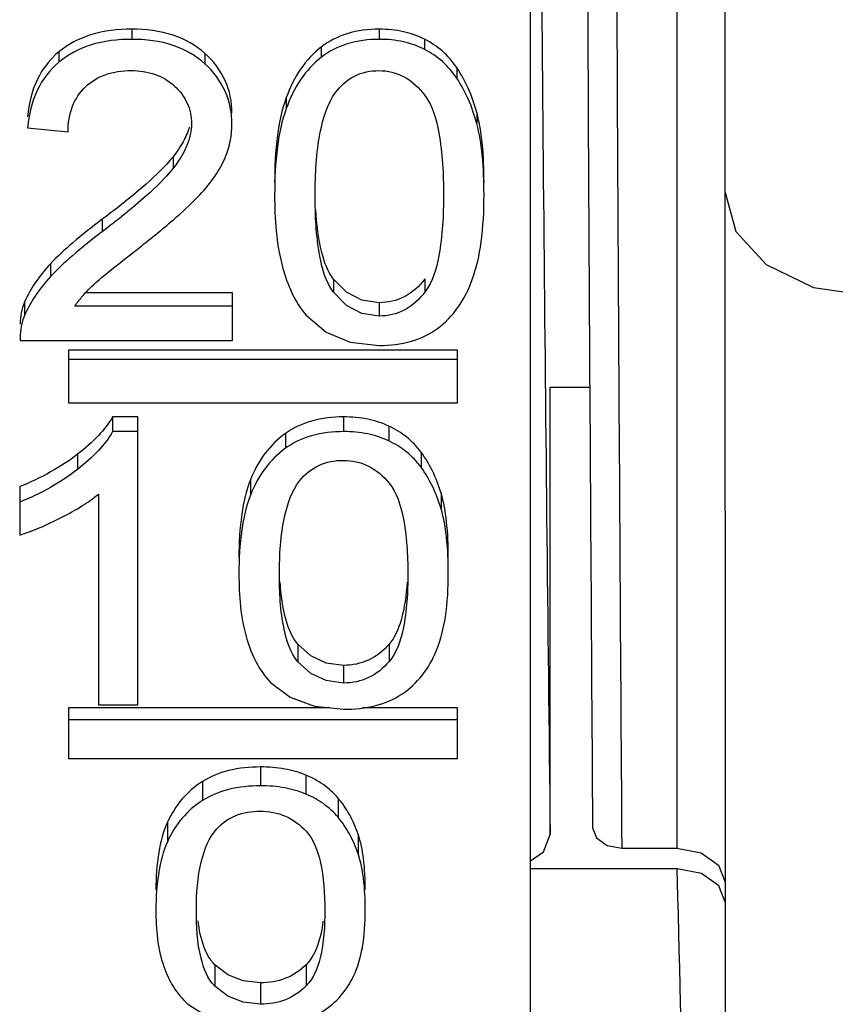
# Paper-space layout 'Sheet' of a CAD drawing. Header units: inches. Extents: x 0.2 to 10.8, y 0.2 to 8.3.
# Tile 486 of 545: x 7.3169 to 7.3504, y 6.6388 to 6.6793. Entities that reach past the tile are written whole.
import ezdxf

# ---------------------------------------------------------------- set-up
doc = ezdxf.new("R2010")
doc.units = ezdxf.units.IN
doc.header["$MEASUREMENT"] = 0
doc.layers.get('0').update_dxf_attribs({"lineweight": 5})

psp = doc.layouts.new('Sheet')

# ---------------------------------------------------------------- linework, layer by layer
at = {"color": 0, "linetype": 'ByBlock', "lineweight": -3}
for p, q in [((7.337877, 6.612809), (7.337877, 6.815107)), ((7.343898, 6.693692), (7.343898, 6.645255)), ((7.345891, 6.638007), (7.345877, 6.693291)), ((7.321488, 6.678931), (7.321488, 6.678515)), ((7.331662, 6.678931), (7.331662, 6.678515)), ((7.333525, 6.678519), (7.333525, 6.678099)), ((7.329269, 6.678194), (7.329269, 6.67777)), ((7.318487, 6.678003), (7.318487, 6.677577)), ((7.324495, 6.677933), (7.324495, 6.677505)), ((7.334846, 6.677353), (7.334846, 6.676918)), ((7.327835, 6.676118), (7.327835, 6.675669)), ((7.335669, 6.67551), (7.335669, 6.675054)), ((7.317202, 6.674875), (7.318867, 6.674713)), ((7.32318, 6.673688), (7.32318, 6.673211)), ((7.320271, 6.671114), (7.320271, 6.670606)), ((7.318147, 6.669289), (7.318147, 6.668759)), ((7.32978, 6.668653), (7.32978, 6.668115)), ((7.333535, 6.668661), (7.333535, 6.668124)), ((7.32562, 6.668092), (7.319579, 6.668092)), ((7.32562, 6.666131), (7.32562, 6.668092)), ((7.317077, 6.667705), (7.317077, 6.667156)), ((7.331662, 6.667686), (7.331662, 6.667137)), ((7.32562, 6.667547), (7.319147, 6.667547)), ((7.316892, 6.666249), (7.316895, 6.666131)), ((7.316895, 6.666131), (7.32562, 6.666131)), ((7.318877, 6.665729), (7.318877, 6.663564)), ((7.334877, 6.665729), (7.318877, 6.665729)), ((7.334877, 6.663564), (7.334877, 6.665729)), ((7.334877, 6.665347), (7.318877, 6.665347)), ((7.338684, 6.64582), (7.338684, 6.664211)), ((7.338684, 6.664211), (7.340312, 6.664211)), ((7.318877, 6.663564), (7.334877, 6.663564)), ((7.320695, 6.662989), (7.320695, 6.662385)), ((7.32174, 6.662989), (7.320695, 6.662989)), ((7.32174, 6.651149), (7.32174, 6.662989)), ((7.330195, 6.662989), (7.330195, 6.662385)), ((7.32174, 6.662385), (7.320695, 6.662385)), ((7.327802, 6.662312), (7.327802, 6.661699)), ((7.332057, 6.66261), (7.332057, 6.662001)), ((7.333379, 6.661539), (7.333379, 6.660917)), ((7.319255, 6.661455), (7.319255, 6.660832)), ((7.326368, 6.660407), (7.326368, 6.659772)), ((7.316877, 6.660122), (7.316877, 6.658131)), ((7.320119, 6.659819), (7.320119, 6.651149)), ((7.334201, 6.659852), (7.334201, 6.65921)), ((7.328313, 6.653641), (7.328313, 6.652925)), ((7.332067, 6.653648), (7.332067, 6.652933)), ((7.330195, 6.652774), (7.330195, 6.652048)), ((7.318877, 6.651026), (7.318877, 6.648944)), ((7.329625, 6.651026), (7.318877, 6.651026)), ((7.320119, 6.651149), (7.32174, 6.651149)), ((7.334877, 6.651026), (7.330971, 6.651026)), ((7.334877, 6.648944), (7.334877, 6.651026)), ((7.334877, 6.650528), (7.318877, 6.650528)), ((7.318877, 6.648944), (7.334877, 6.648944)), ((7.326781, 6.648596), (7.326781, 6.64782)), ((7.328644, 6.648261), (7.328644, 6.647482)), ((7.324389, 6.647998), (7.324389, 6.647215)), ((7.329966, 6.647317), (7.329966, 6.646526)), ((7.322955, 6.646323), (7.322955, 6.645521)), ((7.330788, 6.645837), (7.330788, 6.645029)), ((7.341624, 6.646037), (7.34163, 6.645255)), ((7.341629, 6.645255), (7.343898, 6.645255)), ((7.343911, 6.644409), (7.337877, 6.644409)), ((7.3449, 6.644221), (7.343911, 6.644409)), ((7.34394, 6.643248), (7.343911, 6.644409)), ((7.3249, 6.64046), (7.3249, 6.639589)), ((7.328654, 6.640467), (7.328654, 6.639595)), ((7.326781, 6.63972), (7.326781, 6.638839))]:
    psp.add_line(p, q, dxfattribs=at)
for points in [[(7.345877, 6.672211), (7.346322, 6.670607), (7.347571, 6.669257), (7.349517, 6.66831), (7.351877, 6.667968)], [(7.331662, 6.667686), (7.330946, 6.667794), (7.330318, 6.668118), (7.32978, 6.668653)], [(7.331662, 6.667137), (7.330945, 6.667247), (7.330317, 6.667576), (7.32978, 6.668115)], [(7.328661, 6.667167), (7.32947, 6.666479), (7.330467, 6.666066), (7.331662, 6.665928)], [(7.330195, 6.652774), (7.329479, 6.652871), (7.328851, 6.653161), (7.328313, 6.653641)], [(7.330195, 6.652048), (7.329477, 6.652147), (7.328849, 6.652441), (7.328313, 6.652925)], [(7.327193, 6.652075), (7.328002, 6.65146), (7.329, 6.651091), (7.330195, 6.650967)], [(7.337877, 6.644734), (7.338414, 6.645113), (7.338684, 6.64582)], [(7.340429, 6.6461), (7.34059, 6.645679), (7.341028, 6.645369), (7.341629, 6.645255)], [(7.343898, 6.645255), (7.344887, 6.645068), (7.345612, 6.644555), (7.345877, 6.643855)], [(7.345891, 6.643015), (7.345621, 6.643714), (7.3449, 6.644221)], [(7.326781, 6.63972), (7.326066, 6.639803), (7.325438, 6.640051), (7.3249, 6.64046)], [(7.326781, 6.638839), (7.326064, 6.638923), (7.325436, 6.639175), (7.3249, 6.639589)], [(7.32378, 6.638862), (7.324589, 6.638338), (7.325587, 6.638024), (7.326781, 6.637919)]]:
    psp.add_lwpolyline(points, dxfattribs=at)
for centre, radius, start, end in [((18.014232, 6.770929), 10.67628, 180.3913816, 180.67143), ((25.394433, 6.770298), 18.053237, 180.2294048, 180.3943728), ((25.093133, 6.770116), 17.753137, 180.2329891, 180.400248)]:
    psp.add_arc(centre, radius, start, end, dxfattribs=at)
for points, knots in [([(7.321488, 6.678931), (7.320917, 6.678931), (7.319843, 6.678815), (7.318867, 6.678317), (7.318487, 6.678003)], [0, 0, 0, 0, 0.536648, 1, 1, 1, 1]), ([(7.324495, 6.677933), (7.324122, 6.678269), (7.323149, 6.678806), (7.32206, 6.678931), (7.321488, 6.678931)], [0, 0, 0, 0, 0.467266, 1, 1, 1, 1]), ([(7.331662, 6.678931), (7.331217, 6.678931), (7.330362, 6.678831), (7.329586, 6.678441), (7.329269, 6.678194)], [0, 0, 0, 0, 0.525744, 1, 1, 1, 1]), ([(7.333525, 6.678519), (7.333251, 6.678659), (7.332638, 6.678872), (7.331995, 6.678931), (7.331662, 6.678931)], [0, 0, 0, 0, 0.480639, 1, 1, 1, 1]), ([(7.321488, 6.678515), (7.320917, 6.678515), (7.319841, 6.678397), (7.318866, 6.677893), (7.318487, 6.677577)], [0, 0, 0, 0, 0.536052, 1, 1, 1, 1]), ([(7.324495, 6.677505), (7.324122, 6.677845), (7.323151, 6.678389), (7.32206, 6.678515), (7.321488, 6.678515)], [0, 0, 0, 0, 0.467934, 1, 1, 1, 1]), ([(7.331662, 6.678515), (7.331217, 6.678515), (7.330361, 6.678414), (7.329586, 6.678019), (7.329269, 6.67777)], [0, 0, 0, 0, 0.525179, 1, 1, 1, 1]), ([(7.333525, 6.678099), (7.333251, 6.67824), (7.332639, 6.678456), (7.331995, 6.678515), (7.331662, 6.678515)], [0, 0, 0, 0, 0.48094, 1, 1, 1, 1]), ([(7.334846, 6.677353), (7.334678, 6.6776), (7.334285, 6.678052), (7.333787, 6.678386), (7.333525, 6.678519)], [0, 0, 0, 0, 0.504373, 1, 1, 1, 1]), ([(7.329269, 6.678194), (7.328949, 6.677945), (7.328361, 6.67731), (7.327987, 6.676535), (7.327835, 6.676118)], [0, 0, 0, 0, 0.477113, 1, 1, 1, 1]), ([(7.334846, 6.676918), (7.334679, 6.677168), (7.334286, 6.677626), (7.333787, 6.677964), (7.333525, 6.678099)], [0, 0, 0, 0, 0.505114, 1, 1, 1, 1]), ([(7.318487, 6.678003), (7.318119, 6.677699), (7.31748, 6.67687), (7.317251, 6.675861), (7.317202, 6.675333)], [0, 0, 0, 0, 0.473751, 1, 1, 1, 1]), ([(7.325602, 6.675476), (7.325602, 6.675933), (7.325425, 6.676871), (7.324839, 6.677623), (7.324495, 6.677933)], [0, 0, 0, 0, 0.496628, 1, 1, 1, 1]), ([(7.329269, 6.67777), (7.328949, 6.677518), (7.32836, 6.676873), (7.327987, 6.676091), (7.327835, 6.675669)], [0, 0, 0, 0, 0.476337, 1, 1, 1, 1]), ([(7.318487, 6.677577), (7.318118, 6.677268), (7.317479, 6.676427), (7.317251, 6.675409), (7.317202, 6.674875)], [0, 0, 0, 0, 0.472833, 1, 1, 1, 1]), ([(7.325602, 6.67502), (7.325602, 6.675482), (7.325426, 6.676428), (7.32484, 6.677191), (7.324495, 6.677505)], [0, 0, 0, 0, 0.497555, 1, 1, 1, 1]), ([(7.335669, 6.67551), (7.335576, 6.675852), (7.335353, 6.676492), (7.335027, 6.677088), (7.334846, 6.677353)], [0, 0, 0, 0, 0.52551, 1, 1, 1, 1]), ([(7.319579, 6.67656), (7.31981, 6.67678), (7.320409, 6.677143), (7.321096, 6.67723), (7.321452, 6.67723)], [0, 0, 0, 0, 0.473467, 1, 1, 1, 1]), ([(7.321452, 6.67723), (7.321789, 6.67723), (7.322444, 6.677144), (7.323016, 6.676802), (7.323243, 6.676594)], [0, 0, 0, 0, 0.52326, 1, 1, 1, 1]), ([(7.329864, 6.676326), (7.330066, 6.676603), (7.330595, 6.677092), (7.331301, 6.67723), (7.331644, 6.67723)], [0, 0, 0, 0, 0.499499, 1, 1, 1, 1]), ([(7.331644, 6.67723), (7.332001, 6.67723), (7.332757, 6.677051), (7.333306, 6.676513), (7.333533, 6.676206)], [0, 0, 0, 0, 0.483626, 1, 1, 1, 1]), ([(7.335669, 6.675054), (7.335576, 6.6754), (7.335353, 6.676047), (7.335027, 6.67665), (7.334846, 6.676918)], [0, 0, 0, 0, 0.525871, 1, 1, 1, 1]), ([(7.318867, 6.674713), (7.318867, 6.675068), (7.318962, 6.675754), (7.319348, 6.676339), (7.319579, 6.67656)], [0, 0, 0, 0, 0.526532, 1, 1, 1, 1]), ([(7.323243, 6.676594), (7.323458, 6.676398), (7.323823, 6.675927), (7.323937, 6.67534), (7.323937, 6.675054)], [0, 0, 0, 0, 0.504216, 1, 1, 1, 1]), ([(7.327835, 6.676118), (7.327655, 6.675619), (7.327412, 6.67445), (7.327358, 6.673266), (7.327358, 6.672613)], [0, 0, 0, 0, 0.447967, 1, 1, 1, 1]), ([(7.329024, 6.672122), (7.329024, 6.672982), (7.329094, 6.674418), (7.32952, 6.675854), (7.329864, 6.676326)], [0, 0, 0, 0, 0.595656, 1, 1, 1, 1]), ([(7.333533, 6.676206), (7.333858, 6.675767), (7.334237, 6.674359), (7.3343, 6.672973), (7.3343, 6.672122)], [0, 0, 0, 0, 0.391331, 1, 1, 1, 1]), ([(7.327835, 6.675669), (7.327655, 6.675164), (7.327412, 6.673981), (7.327358, 6.672783), (7.327358, 6.672122)], [0, 0, 0, 0, 0.447829, 1, 1, 1, 1]), ([(7.335966, 6.672613), (7.335966, 6.673156), (7.335932, 6.674129), (7.335782, 6.675096), (7.335669, 6.67551)], [0, 0, 0, 0, 0.558775, 1, 1, 1, 1]), ([(7.323937, 6.675054), (7.323937, 6.674748), (7.323776, 6.674073), (7.323407, 6.6735), (7.32318, 6.673211)], [0, 0, 0, 0, 0.454294, 1, 1, 1, 1]), ([(7.323848, 6.674908), (7.323788, 6.674699), (7.3236, 6.674268), (7.323335, 6.673883), (7.32318, 6.673688)], [0, 0, 0, 0, 0.466333, 1, 1, 1, 1]), ([(7.32528, 6.673549), (7.325385, 6.673781), (7.325548, 6.674263), (7.325602, 6.674769), (7.325602, 6.67502)], [0, 0, 0, 0, 0.504562, 1, 1, 1, 1]), ([(7.335966, 6.672122), (7.335966, 6.672672), (7.335932, 6.673657), (7.335782, 6.674635), (7.335669, 6.675054)], [0, 0, 0, 0, 0.558855, 1, 1, 1, 1]), ([(7.32318, 6.673688), (7.322854, 6.673277), (7.321905, 6.67238), (7.320889, 6.671576), (7.320271, 6.671114)], [0, 0, 0, 0, 0.405252, 1, 1, 1, 1]), ([(7.3242, 6.672036), (7.324432, 6.672279), (7.324838, 6.672752), (7.325162, 6.673288), (7.32528, 6.673549)], [0, 0, 0, 0, 0.539819, 1, 1, 1, 1]), ([(7.32318, 6.673211), (7.322854, 6.672795), (7.321906, 6.671887), (7.320889, 6.671074), (7.320271, 6.670606)], [0, 0, 0, 0, 0.405577, 1, 1, 1, 1]), ([(7.321703, 6.66988), (7.32221, 6.670276), (7.323066, 6.670967), (7.323884, 6.671706), (7.3242, 6.672036)], [0, 0, 0, 0, 0.584426, 1, 1, 1, 1]), ([(7.327358, 6.672122), (7.327358, 6.671126), (7.327469, 6.669384), (7.328178, 6.667724), (7.328661, 6.667167)], [0, 0, 0, 0, 0.574956, 1, 1, 1, 1]), ([(7.32978, 6.668115), (7.329457, 6.668538), (7.329079, 6.669922), (7.329024, 6.671281), (7.329024, 6.672122)], [0, 0, 0, 0, 0.387196, 1, 1, 1, 1]), ([(7.3343, 6.672122), (7.3343, 6.671283), (7.334242, 6.669925), (7.333858, 6.668546), (7.333535, 6.668124)], [0, 0, 0, 0, 0.612046, 1, 1, 1, 1]), ([(7.335485, 6.668645), (7.335664, 6.669135), (7.33591, 6.670294), (7.335966, 6.67147), (7.335966, 6.672122)], [0, 0, 0, 0, 0.444523, 1, 1, 1, 1]), ([(7.32978, 6.668653), (7.329535, 6.66897), (7.329191, 6.669933), (7.329088, 6.670914), (7.329054, 6.671501)], [0, 0, 0, 0, 0.405379, 1, 1, 1, 1]), ([(7.320271, 6.671114), (7.319853, 6.6708), (7.319117, 6.670224), (7.318427, 6.669591), (7.318147, 6.669289)], [0, 0, 0, 0, 0.559557, 1, 1, 1, 1]), ([(7.320271, 6.670606), (7.319853, 6.670288), (7.319117, 6.669705), (7.318427, 6.669064), (7.318147, 6.668759)], [0, 0, 0, 0, 0.559311, 1, 1, 1, 1]), ([(7.319828, 6.668348), (7.320042, 6.668554), (7.320669, 6.669065), (7.321301, 6.669566), (7.321703, 6.66988)], [0, 0, 0, 0, 0.367564, 1, 1, 1, 1]), ([(7.318147, 6.669289), (7.317917, 6.669042), (7.31751, 6.668546), (7.317194, 6.667984), (7.317077, 6.667705)], [0, 0, 0, 0, 0.527167, 1, 1, 1, 1]), ([(7.318147, 6.668759), (7.317917, 6.668509), (7.31751, 6.668006), (7.317194, 6.667438), (7.317077, 6.667156)], [0, 0, 0, 0, 0.526696, 1, 1, 1, 1]), ([(7.333535, 6.668661), (7.333306, 6.668366), (7.332754, 6.667853), (7.332013, 6.667686), (7.331662, 6.667686)], [0, 0, 0, 0, 0.515645, 1, 1, 1, 1]), ([(7.334057, 6.666629), (7.334375, 6.666868), (7.334962, 6.66748), (7.335336, 6.668237), (7.335485, 6.668645)], [0, 0, 0, 0, 0.477726, 1, 1, 1, 1]), ([(7.319147, 6.667547), (7.319241, 6.667686), (7.319455, 6.667965), (7.319696, 6.668221), (7.319828, 6.668348)], [0, 0, 0, 0, 0.476846, 1, 1, 1, 1]), ([(7.333535, 6.668124), (7.333307, 6.667825), (7.332756, 6.667308), (7.332013, 6.667137), (7.331662, 6.667137)], [0, 0, 0, 0, 0.516751, 1, 1, 1, 1]), ([(7.317077, 6.667705), (7.317018, 6.667562), (7.316924, 6.667268), (7.316892, 6.66696), (7.316892, 6.666808)], [0, 0, 0, 0, 0.503565, 1, 1, 1, 1]), ([(7.317077, 6.667156), (7.317018, 6.667012), (7.316924, 6.666714), (7.316892, 6.666403), (7.316892, 6.666249)], [0, 0, 0, 0, 0.503337, 1, 1, 1, 1]), ([(7.331662, 6.665928), (7.332107, 6.665928), (7.332958, 6.666017), (7.333739, 6.66639), (7.334057, 6.666629)], [0, 0, 0, 0, 0.527266, 1, 1, 1, 1]), ([(7.320695, 6.662989), (7.320537, 6.662714), (7.320096, 6.662154), (7.319561, 6.661691), (7.319255, 6.661455)], [0, 0, 0, 0, 0.450904, 1, 1, 1, 1]), ([(7.330195, 6.662989), (7.32975, 6.662989), (7.328904, 6.662899), (7.328123, 6.662541), (7.327802, 6.662312)], [0, 0, 0, 0, 0.529473, 1, 1, 1, 1]), ([(7.332057, 6.66261), (7.331781, 6.66274), (7.331167, 6.662936), (7.330527, 6.662989), (7.330195, 6.662989)], [0, 0, 0, 0, 0.478681, 1, 1, 1, 1]), ([(7.320695, 6.662385), (7.320538, 6.662106), (7.320096, 6.661541), (7.319561, 6.661071), (7.319255, 6.660832)], [0, 0, 0, 0, 0.451462, 1, 1, 1, 1]), ([(7.327802, 6.662312), (7.327486, 6.662086), (7.326903, 6.661512), (7.32652, 6.660793), (7.326368, 6.660407)], [0, 0, 0, 0, 0.483372, 1, 1, 1, 1]), ([(7.330195, 6.662385), (7.32975, 6.662385), (7.328903, 6.662293), (7.328122, 6.661931), (7.327802, 6.661699)], [0, 0, 0, 0, 0.528977, 1, 1, 1, 1]), ([(7.332057, 6.662001), (7.331781, 6.662132), (7.331167, 6.66233), (7.330527, 6.662385), (7.330195, 6.662385)], [0, 0, 0, 0, 0.478941, 1, 1, 1, 1]), ([(7.333379, 6.661539), (7.333209, 6.661768), (7.33281, 6.662187), (7.332317, 6.662489), (7.332057, 6.66261)], [0, 0, 0, 0, 0.498986, 1, 1, 1, 1]), ([(7.333379, 6.660917), (7.333209, 6.661148), (7.332811, 6.661572), (7.332317, 6.661878), (7.332057, 6.662001)], [0, 0, 0, 0, 0.499706, 1, 1, 1, 1]), ([(7.327802, 6.661699), (7.327485, 6.66147), (7.326902, 6.660888), (7.32652, 6.660162), (7.326368, 6.659772)], [0, 0, 0, 0, 0.482557, 1, 1, 1, 1]), ([(7.334201, 6.659852), (7.334107, 6.660166), (7.333883, 6.660756), (7.333557, 6.661298), (7.333379, 6.661539)], [0, 0, 0, 0, 0.522191, 1, 1, 1, 1]), ([(7.319255, 6.661455), (7.318905, 6.661184), (7.318139, 6.660685), (7.317312, 6.660297), (7.316877, 6.660122)], [0, 0, 0, 0, 0.48539, 1, 1, 1, 1]), ([(7.328396, 6.660374), (7.328602, 6.660633), (7.329144, 6.661082), (7.329834, 6.661203), (7.330177, 6.661203)], [0, 0, 0, 0, 0.49149, 1, 1, 1, 1]), ([(7.330177, 6.661203), (7.330532, 6.661203), (7.331271, 6.661046), (7.331834, 6.66055), (7.332065, 6.660264)], [0, 0, 0, 0, 0.491782, 1, 1, 1, 1]), ([(7.319255, 6.660832), (7.318905, 6.660558), (7.31814, 6.660053), (7.317312, 6.65966), (7.316877, 6.659483)], [0, 0, 0, 0, 0.485739, 1, 1, 1, 1]), ([(7.334201, 6.65921), (7.334107, 6.659528), (7.333883, 6.660124), (7.333558, 6.660673), (7.333379, 6.660917)], [0, 0, 0, 0, 0.522593, 1, 1, 1, 1]), ([(7.326368, 6.660407), (7.326189, 6.659955), (7.325945, 6.658891), (7.325891, 6.657809), (7.325891, 6.657215)], [0, 0, 0, 0, 0.450197, 1, 1, 1, 1]), ([(7.327556, 6.656541), (7.327556, 6.657324), (7.327626, 6.658642), (7.32806, 6.659951), (7.328396, 6.660374)], [0, 0, 0, 0, 0.591536, 1, 1, 1, 1]), ([(7.332065, 6.660264), (7.332383, 6.65987), (7.332771, 6.658587), (7.332833, 6.657316), (7.332833, 6.656541)], [0, 0, 0, 0, 0.395241, 1, 1, 1, 1]), ([(7.318581, 6.658849), (7.318873, 6.658998), (7.319404, 6.659292), (7.319904, 6.659641), (7.320119, 6.659819)], [0, 0, 0, 0, 0.539596, 1, 1, 1, 1]), ([(7.326368, 6.659772), (7.326189, 6.659314), (7.325945, 6.658237), (7.325891, 6.657143), (7.325891, 6.656541)], [0, 0, 0, 0, 0.450033, 1, 1, 1, 1]), ([(7.334498, 6.657215), (7.334498, 6.657709), (7.334464, 6.658596), (7.334314, 6.659476), (7.334201, 6.659852)], [0, 0, 0, 0, 0.557202, 1, 1, 1, 1]), ([(7.334498, 6.656541), (7.334498, 6.657041), (7.334464, 6.657939), (7.334314, 6.658829), (7.334201, 6.65921)], [0, 0, 0, 0, 0.557297, 1, 1, 1, 1]), ([(7.316877, 6.658131), (7.31715, 6.658215), (7.317729, 6.658433), (7.318286, 6.658698), (7.318581, 6.658849)], [0, 0, 0, 0, 0.462838, 1, 1, 1, 1]), ([(7.325891, 6.656541), (7.325891, 6.65564), (7.326, 6.654048), (7.326722, 6.652561), (7.327193, 6.652075)], [0, 0, 0, 0, 0.571282, 1, 1, 1, 1]), ([(7.328313, 6.652925), (7.327998, 6.653295), (7.327607, 6.654545), (7.327556, 6.65578), (7.327556, 6.656541)], [0, 0, 0, 0, 0.389245, 1, 1, 1, 1]), ([(7.332833, 6.656541), (7.332833, 6.655782), (7.332778, 6.654548), (7.332382, 6.653302), (7.332067, 6.652933)], [0, 0, 0, 0, 0.609947, 1, 1, 1, 1]), ([(7.334017, 6.653401), (7.334195, 6.653839), (7.334443, 6.654886), (7.334498, 6.655951), (7.334498, 6.656541)], [0, 0, 0, 0, 0.444822, 1, 1, 1, 1]), ([(7.328313, 6.653641), (7.328073, 6.653919), (7.327722, 6.654784), (7.32762, 6.655677), (7.327586, 6.656207)], [0, 0, 0, 0, 0.408447, 1, 1, 1, 1]), ([(7.332801, 6.65619), (7.332765, 6.655665), (7.332658, 6.654779), (7.332306, 6.653925), (7.332067, 6.653648)], [0, 0, 0, 0, 0.590492, 1, 1, 1, 1]), ([(7.332067, 6.653648), (7.331834, 6.653377), (7.331265, 6.652915), (7.330544, 6.652774), (7.330195, 6.652774)], [0, 0, 0, 0, 0.506108, 1, 1, 1, 1]), ([(7.33259, 6.651594), (7.332902, 6.651804), (7.333484, 6.65234), (7.333867, 6.65303), (7.334017, 6.653401)], [0, 0, 0, 0, 0.485021, 1, 1, 1, 1]), ([(7.332067, 6.652933), (7.331834, 6.652659), (7.331267, 6.652192), (7.330544, 6.652048), (7.330195, 6.652048)], [0, 0, 0, 0, 0.507091, 1, 1, 1, 1]), ([(7.330195, 6.650967), (7.330638, 6.650967), (7.331479, 6.651045), (7.332265, 6.651376), (7.33259, 6.651594)], [0, 0, 0, 0, 0.531838, 1, 1, 1, 1]), ([(7.326781, 6.648596), (7.326338, 6.648596), (7.325502, 6.648518), (7.324716, 6.648204), (7.324389, 6.647998)], [0, 0, 0, 0, 0.534184, 1, 1, 1, 1]), ([(7.328644, 6.648261), (7.328365, 6.648377), (7.327749, 6.648549), (7.327113, 6.648596), (7.326781, 6.648596)], [0, 0, 0, 0, 0.476246, 1, 1, 1, 1]), ([(7.329966, 6.647317), (7.329793, 6.647522), (7.329386, 6.647895), (7.328901, 6.648155), (7.328644, 6.648261)], [0, 0, 0, 0, 0.491367, 1, 1, 1, 1]), ([(7.324389, 6.647998), (7.324079, 6.647802), (7.323504, 6.64731), (7.32311, 6.646667), (7.322955, 6.646323)], [0, 0, 0, 0, 0.492986, 1, 1, 1, 1]), ([(7.326781, 6.64782), (7.326338, 6.64782), (7.325501, 6.647741), (7.324715, 6.647423), (7.324389, 6.647215)], [0, 0, 0, 0, 0.533781, 1, 1, 1, 1]), ([(7.328644, 6.647482), (7.328366, 6.647598), (7.32775, 6.647773), (7.327113, 6.64782), (7.326781, 6.64782)], [0, 0, 0, 0, 0.476453, 1, 1, 1, 1]), ([(7.329966, 6.646526), (7.329793, 6.646733), (7.329387, 6.647111), (7.328901, 6.647374), (7.328644, 6.647482)], [0, 0, 0, 0, 0.49204, 1, 1, 1, 1]), ([(7.324389, 6.647215), (7.324078, 6.647017), (7.323503, 6.646518), (7.323109, 6.645868), (7.322955, 6.645521)], [0, 0, 0, 0, 0.49213, 1, 1, 1, 1]), ([(7.330788, 6.645837), (7.330693, 6.646114), (7.330465, 6.646637), (7.330142, 6.647107), (7.329966, 6.647317)], [0, 0, 0, 0, 0.516832, 1, 1, 1, 1]), ([(7.324983, 6.646049), (7.325195, 6.646283), (7.325753, 6.646679), (7.326423, 6.646778), (7.326763, 6.646778)], [0, 0, 0, 0, 0.480984, 1, 1, 1, 1]), ([(7.326763, 6.646778), (7.327117, 6.646778), (7.327834, 6.646649), (7.328415, 6.64621), (7.328652, 6.645953)], [0, 0, 0, 0, 0.502538, 1, 1, 1, 1]), ([(7.330788, 6.645029), (7.330694, 6.645309), (7.330466, 6.645837), (7.330142, 6.646314), (7.329966, 6.646526)], [0, 0, 0, 0, 0.517295, 1, 1, 1, 1]), ([(7.322955, 6.646323), (7.322778, 6.645932), (7.322533, 6.645005), (7.322477, 6.644057), (7.322477, 6.64354)], [0, 0, 0, 0, 0.453664, 1, 1, 1, 1]), ([(7.324143, 6.642704), (7.324143, 6.643387), (7.324212, 6.644551), (7.324658, 6.64569), (7.324983, 6.646049)], [0, 0, 0, 0, 0.584833, 1, 1, 1, 1]), ([(7.328652, 6.645953), (7.328959, 6.645619), (7.329359, 6.644501), (7.32942, 6.643379), (7.32942, 6.642704)], [0, 0, 0, 0, 0.401598, 1, 1, 1, 1]), ([(7.331085, 6.64354), (7.331085, 6.643969), (7.331051, 6.644745), (7.3309, 6.645511), (7.330788, 6.645837)], [0, 0, 0, 0, 0.55482, 1, 1, 1, 1]), ([(7.322955, 6.645521), (7.322778, 6.645124), (7.322533, 6.644187), (7.322477, 6.643228), (7.322477, 6.642704)], [0, 0, 0, 0, 0.453454, 1, 1, 1, 1]), ([(7.331085, 6.642704), (7.331085, 6.643139), (7.331051, 6.643923), (7.3309, 6.644698), (7.330788, 6.645029)], [0, 0, 0, 0, 0.554944, 1, 1, 1, 1]), ([(7.34491, 6.616002), (7.344814, 6.61732), (7.344358, 6.626398), (7.344133, 6.635484), (7.34394, 6.643248)], [0, 0, 0, 0, 0.145429, 1, 1, 1, 1]), ([(7.322477, 6.642704), (7.322477, 6.641924), (7.322589, 6.640518), (7.323327, 6.639261), (7.32378, 6.638862)], [0, 0, 0, 0, 0.564022, 1, 1, 1, 1]), ([(7.3249, 6.639589), (7.324598, 6.639891), (7.324189, 6.640966), (7.324143, 6.642046), (7.324143, 6.642704)], [0, 0, 0, 0, 0.393614, 1, 1, 1, 1]), ([(7.32942, 6.642704), (7.32942, 6.642048), (7.32937, 6.640968), (7.328956, 6.639898), (7.328654, 6.639595)], [0, 0, 0, 0, 0.605495, 1, 1, 1, 1]), ([(7.330604, 6.639996), (7.33078, 6.640368), (7.33103, 6.641269), (7.331085, 6.642193), (7.331085, 6.642704)], [0, 0, 0, 0, 0.445988, 1, 1, 1, 1]), ([(7.3249, 6.64046), (7.324702, 6.640657), (7.324378, 6.641253), (7.324257, 6.641901), (7.324211, 6.642275)], [0, 0, 0, 0, 0.425567, 1, 1, 1, 1]), ([(7.329346, 6.642252), (7.329299, 6.641884), (7.329173, 6.641246), (7.32885, 6.640661), (7.328654, 6.640467)], [0, 0, 0, 0, 0.573095, 1, 1, 1, 1]), ([(7.328654, 6.640467), (7.328414, 6.640228), (7.327826, 6.639831), (7.327128, 6.63972), (7.326781, 6.63972)], [0, 0, 0, 0, 0.49431, 1, 1, 1, 1]), ([(7.329177, 6.638452), (7.329482, 6.638627), (7.330054, 6.639069), (7.330451, 6.639673), (7.330604, 6.639996)], [0, 0, 0, 0, 0.496329, 1, 1, 1, 1]), ([(7.328654, 6.639595), (7.328414, 6.639354), (7.327827, 6.638952), (7.327129, 6.638839), (7.326781, 6.638839)], [0, 0, 0, 0, 0.49512, 1, 1, 1, 1])]:
    psp.add_open_spline(points, degree=3, knots=knots, dxfattribs=at)

doc.saveas('drawing.dxf')
